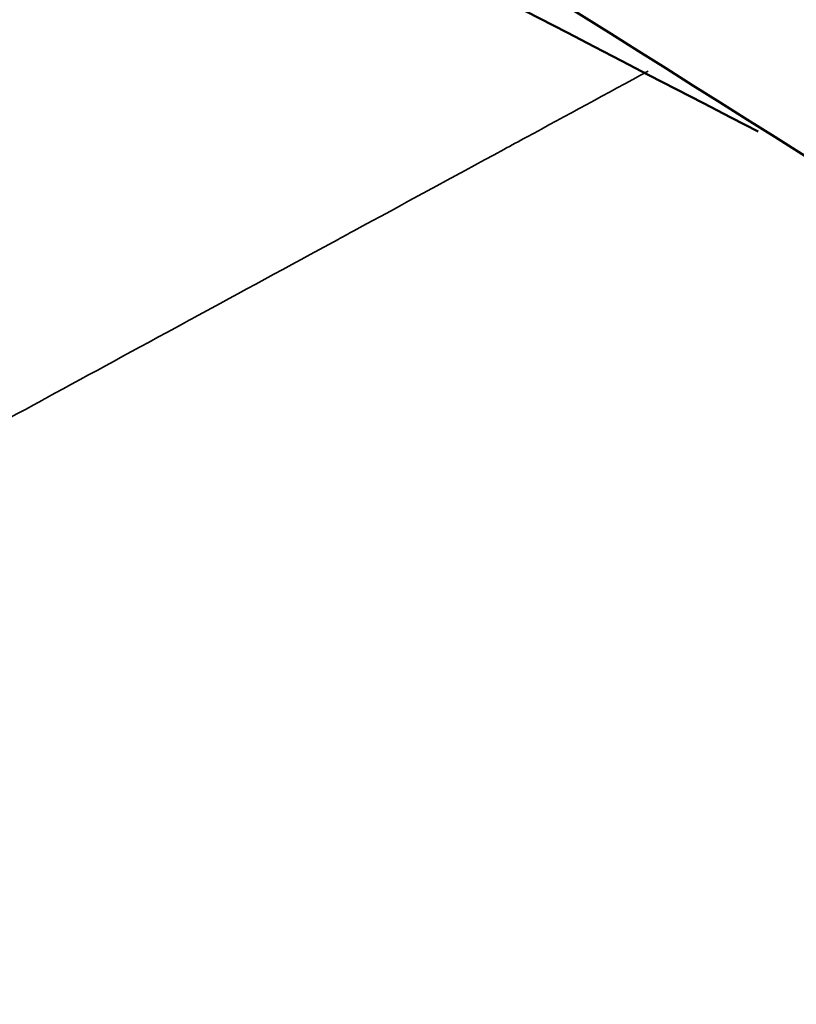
# Model space of a CAD drawing. Header units: millimetres. Extents: x 0 to 6049, y -120 to 1682.
# Tile 640 of 656: x 2026.02 to 2029.52, y 928.9 to 933.34. Entities that reach past the tile are written whole.
import ezdxf

# ---------------------------------------------------------------- set-up
doc = ezdxf.new("R2010")
doc.units = ezdxf.units.MM
doc.header["$LTSCALE"] = 2
doc.layers.add('Sichtbar (ISO)', color=7, linetype='Continuous', lineweight=50)
doc.layers.add('Sichtbar schmal (ISO)', color=7, linetype='Continuous', lineweight=35)

msp = doc.modelspace()

# ---------------------------------------------------------------- linework, layer by layer
at = {"layer": 'Sichtbar (ISO)'}
for points, knots in [([(2012.476, 941.487), (2015.4691, 939.9554), (2018.4577, 938.4268), (2024.0896, 935.5465), (2026.7302, 934.1961), (2029.3525, 932.8357)], [0.00411, 0.00411, 0.00411, 0.00411, 1.251501, 1.251501, 2.355052, 2.355052, 2.355052, 2.355052]), ([(2043.0717, 924.2463), (2040.4493, 925.8905), (2037.8272, 927.5354), (2032.5823, 930.8279), (2029.9599, 932.4751), (2027.3387, 934.1271)], [-2.227614, -2.227614, -2.227614, -2.227614, -1.114015, -1.114015, -0.000257, -0.000257, -0.000257, -0.000257])]:
    msp.add_open_spline(points, degree=3, knots=knots, dxfattribs=at)
at = {"layer": 'Sichtbar schmal (ISO)'}
msp.add_open_spline([(2028.8575, 933.1083), (2028.6701, 933.0066), (2028.4875, 932.9075), (2028.3093, 932.8108), (2028.2748, 932.792), (2028.2404, 932.7734), (2028.2062, 932.7548), (2027.9733, 932.6284), (2027.7482, 932.5061), (2027.5306, 932.3879), (2027.5068, 932.375), (2027.4832, 932.3622), (2027.4596, 932.3494), (2027.2354, 932.2276), (2027.0192, 932.1101), (2026.8105, 931.9966), (2026.7961, 931.9888), (2026.7818, 931.981), (2026.7675, 931.9732), (2026.5523, 931.8562), (2026.345, 931.7435), (2026.1454, 931.6349), (2026.1391, 931.6315), (2026.1329, 931.6281), (2026.1266, 931.6247), (2025.9212, 931.5129), (2025.7237, 931.4055), (2025.5337, 931.302), (2025.3437, 931.1986), (2025.1612, 931.0992), (2024.9856, 931.0036), (2024.979, 931), (2024.9724, 930.9964), (2024.9658, 930.9928), (2024.7973, 930.901), (2024.6352, 930.8127), (2024.479, 930.7276), (2024.4674, 930.7213), (2024.4558, 930.7149), (2024.4443, 930.7086), (2024.2945, 930.627), (2024.1501, 930.5483), (2024.0109, 930.4724), (2023.995, 930.4637), (2023.9793, 930.4551), (2023.9636, 930.4466), (2023.8305, 930.374), (2023.702, 930.304), (2023.5781, 930.2363), (2023.5588, 930.2258), (2023.5395, 930.2153), (2023.5204, 930.2049), (2023.4025, 930.1406), (2023.2887, 930.0785), (2023.179, 930.0186), (2023.1568, 930.0065), (2023.1349, 929.9945), (2023.113, 929.9826), (2023.0092, 929.9259), (2022.909, 929.8712), (2022.8124, 929.8185), (2022.7881, 929.8052), (2022.7641, 929.7921), (2022.7403, 929.7791), (2022.6494, 929.7295), (2022.5618, 929.6816), (2022.4773, 929.6355), (2022.4515, 929.6214), (2022.4261, 929.6075), (2022.4009, 929.5937), (2022.3217, 929.5505), (2022.2454, 929.5088), (2022.172, 929.4686)], degree=3, knots=[0.5253665, 0.5253665, 0.5253665, 0.5253665, 0.5506538, 0.5506538, 0.5506538, 0.5555556, 0.5555556, 0.5555556, 0.5889499, 0.5889499, 0.5889499, 0.5925926, 0.5925926, 0.5925926, 0.6272458, 0.6272458, 0.6272458, 0.6296296, 0.6296296, 0.6296296, 0.6655421, 0.6655421, 0.6655421, 0.6666667, 0.6666667, 0.6666667, 0.7037037, 0.7037037, 0.7037037, 0.7407407, 0.7407407, 0.7407407, 0.7421345, 0.7421345, 0.7421345, 0.7777778, 0.7777778, 0.7777778, 0.7804303, 0.7804303, 0.7804303, 0.8148148, 0.8148148, 0.8148148, 0.8187227, 0.8187227, 0.8187227, 0.8518519, 0.8518519, 0.8518519, 0.8570203, 0.8570203, 0.8570203, 0.8888889, 0.8888889, 0.8888889, 0.8953169, 0.8953169, 0.8953169, 0.9259259, 0.9259259, 0.9259259, 0.9336187, 0.9336187, 0.9336187, 0.962963, 0.962963, 0.962963, 0.9719089, 0.9719089, 0.9719089, 1, 1, 1, 1], dxfattribs=at)

doc.saveas('drawing.dxf')
